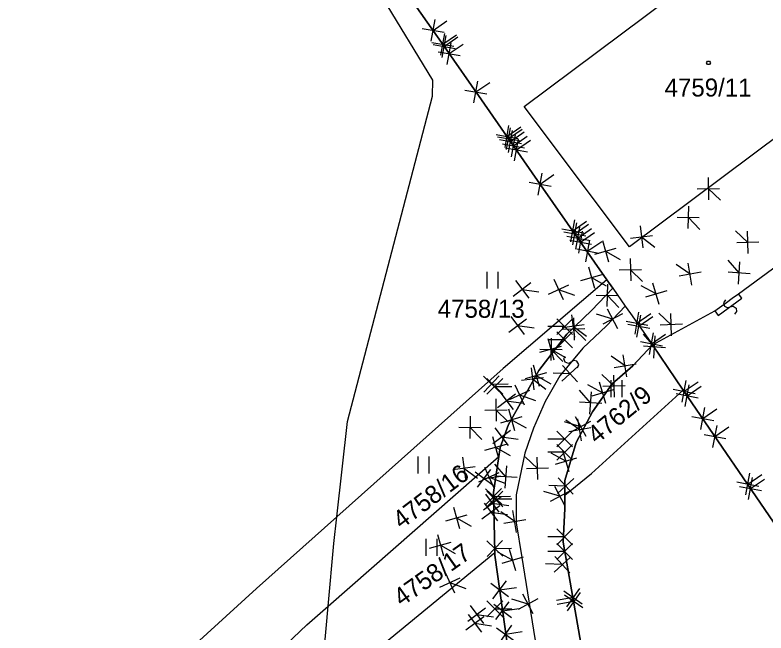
# Model space of a CAD drawing. Extents: x -266179 to -264727, y -1243225 to -1241702.
# Drawn here: x -265668.9 to -265602.1, y -1243081.2 to -1243026.3 of the extents above; entities that cross this region are included whole.
import ezdxf

# ---------------------------------------------------------------- set-up
doc = ezdxf.new("R2010")
doc.units = 0
for name, color, linetype in [('Vrstva 1', 7, 'Continuous'), ('Vrstva 2', 7, 'Continuous'), ('Vrstva 21', 7, 'Continuous')]:
    doc.layers.add(name, color=color, linetype=linetype)

msp = doc.modelspace()

# ---------------------------------------------------------------- linework, layer by layer
at = {"layer": 'Vrstva 1'}
for p, q in [((-265631.74, -1243032.06), (-265652.86, -1242997.29)), ((-265623.61, -1243034.4), (-265597.9, -1243015.17)), ((-265630.77, -1243029.01), (-265633.72, -1243024.77)), ((-265588.56, -1243027.66), (-265614.26, -1243046.89)), ((-265627.43, -1243033.81), (-265630.77, -1243029.01)), ((-265631.78, -1243033.49), (-265631.74, -1243032.06)), ((-265639.33, -1243062.42), (-265631.78, -1243033.49)), ((-265622.16, -1243041.37), (-265627.43, -1243033.81)), ((-265614.26, -1243046.89), (-265623.61, -1243034.4)), ((-265616.27, -1243049.83), (-265622.16, -1243041.37)), ((-265604.57, -1243051.06), (-265594.47, -1243043.64)), ((-265626.93, -1243049.1), (-265626.93, -1243050.6)), ((-265625.93, -1243050.6), (-265625.93, -1243049.1)), ((-265616.27, -1243049.83), (-265625.49, -1243057.7)), ((-265615.75, -1243050.58), (-265616.27, -1243049.83)), ((-265617.63, -1243052.54), (-265615.75, -1243050.58)), ((-265615.75, -1243050.58), (-265614.64, -1243052.17)), ((-265605.12, -1243051.46), (-265604.57, -1243051.06)), ((-265606.67, -1243052.58), (-265605.63, -1243051.83)), ((-265605.63, -1243051.83), (-265605.12, -1243051.46)), ((-265619.84, -1243054.67), (-265617.63, -1243052.54)), ((-265614.64, -1243052.17), (-265614.18, -1243052.83)), ((-265612.22, -1243055.62), (-265606.67, -1243052.58)), ((-265614.18, -1243052.83), (-265612.22, -1243055.62)), ((-265622.32, -1243057.9), (-265619.84, -1243054.67)), ((-265612.22, -1243055.62), (-265613.95, -1243057.48)), ((-265609.47, -1243059.63), (-265612.22, -1243055.62)), ((-265625.49, -1243057.7), (-265640.28, -1243070.9)), ((-265623.7, -1243060.37), (-265622.32, -1243057.9)), ((-265613.95, -1243057.48), (-265615.79, -1243059.09)), ((-265615.79, -1243059.09), (-265617.54, -1243061.56)), ((-265615.91, -1243058.75), (-265615.91, -1243060.25)), ((-265614.91, -1243060.25), (-265614.91, -1243058.75)), ((-265617.64, -1243067.04), (-265609.47, -1243059.63)), ((-265600.67, -1243072.52), (-265609.47, -1243059.63)), ((-265625.01, -1243062.69), (-265623.7, -1243060.37)), ((-265617.54, -1243061.56), (-265619.01, -1243064.29)), ((-265640.28, -1243070.9), (-265639.33, -1243062.42)), ((-265625.77, -1243064.74), (-265625.01, -1243062.69)), ((-265625.88, -1243065.53), (-265625.77, -1243064.74)), ((-265619.01, -1243064.29), (-265620.02, -1243067.69)), ((-265641.05, -1243078.86), (-265625.88, -1243065.53)), ((-265633.08, -1243065.54), (-265633.08, -1243067.04)), ((-265632.08, -1243067.04), (-265632.08, -1243065.54)), ((-265626.34, -1243068.73), (-265625.88, -1243065.53)), ((-265620.02, -1243068.99), (-265617.64, -1243067.04)), ((-265620.02, -1243067.69), (-265620.02, -1243068.99)), ((-265626.23, -1243074.09), (-265626.34, -1243068.73)), ((-265620.02, -1243068.99), (-265620.02, -1243070.16)), ((-265620.02, -1243070.16), (-265620.14, -1243073.17)), ((-265647.43, -1243077.28), (-265640.28, -1243070.9)), ((-265640.55, -1243073.27), (-265640.28, -1243070.9)), ((-265641.05, -1243078.86), (-265640.55, -1243073.27)), ((-265632.36, -1243072.87), (-265632.36, -1243074.37)), ((-265631.36, -1243074.37), (-265631.36, -1243072.87)), ((-265620.14, -1243073.17), (-265616.63, -1243093.22)), ((-265639.26, -1243084.78), (-265626.23, -1243074.09)), ((-265626.23, -1243074.31), (-265626.23, -1243074.09)), ((-265625.11, -1243082.35), (-265626.23, -1243074.31)), ((-265668.9, -1243096.86), (-265647.43, -1243077.28)), ((-265642.94, -1243080.52), (-265641.05, -1243078.86)), ((-265641.78, -1243087.02), (-265641.05, -1243078.86)), ((-265665.47, -1243101.67), (-265642.94, -1243080.52))]:
    msp.add_line(p, q, dxfattribs=at)
msp.add_lwpolyline([(-265607.13, -1243030.37), (-265607.04, -1243030.52), (-265607.13, -1243030.67), (-265607.31, -1243030.67), (-265607.4, -1243030.52), (-265607.31, -1243030.37)], close=True, dxfattribs=at)
at = {"layer": 'Vrstva 2'}
for p, q in [((-265604.27, -1243051.47), (-265604.57, -1243051.06)), ((-265606.37, -1243052.99), (-265604.27, -1243051.47)), ((-265614.64, -1243052.17), (-265616.31, -1243053.91)), ((-265606.67, -1243052.58), (-265606.37, -1243052.99)), ((-265616.31, -1243053.91), (-265618.39, -1243055.9)), ((-265618.39, -1243055.9), (-265620.46, -1243058.37)), ((-265620.46, -1243058.37), (-265621.76, -1243060.65)), ((-265621.76, -1243060.65), (-265622.8, -1243063.01)), ((-265622.8, -1243063.01), (-265623.56, -1243065.25)), ((-265623.56, -1243065.25), (-265624.32, -1243068.96)), ((-265624.32, -1243068.96), (-265624.32, -1243071.45)), ((-265624.32, -1243071.45), (-265623.83, -1243074.52)), ((-265623.83, -1243074.52), (-265623.21, -1243078.42)), ((-265623.21, -1243078.42), (-265619.97, -1243097.98))]:
    msp.add_line(p, q, dxfattribs=at)
for points in [[(-265605.72, -1243051.593), (-265605.906, -1243051.864), (-265605.819, -1243052.172), (-265605.559, -1243052.292), (-265605.037, -1243052.161), (-265604.78, -1243052.345), (-265604.751, -1243052.657), (-265604.92, -1243052.867)], [(-265618.882, -1243057.655), (-265618.767, -1243057.347), (-265618.927, -1243057.07), (-265619.208, -1243057.016), (-265619.683, -1243057.271), (-265619.977, -1243057.155), (-265620.081, -1243056.859), (-265619.968, -1243056.615)]]:
    msp.add_lwpolyline(points, dxfattribs=at)
at = {"layer": 'Vrstva 21'}
for p, q in [((-265630.77, -1243029.01), (-265633.72, -1243024.77)), ((-265633.72, -1243024.77), (-265630.77, -1243029.01)), ((-265631.894, -1243028.609), (-265631.547, -1243026.66)), ((-265631.721, -1243027.634), (-265630.49, -1243026.776)), ((-265632.695, -1243027.461), (-265630.746, -1243027.808)), ((-265631.04, -1243029.85), (-265630.691, -1243027.901)), ((-265630.913, -1243030.041), (-265630.566, -1243028.091)), ((-265630.866, -1243028.875), (-265629.635, -1243028.018)), ((-265630.74, -1243029.066), (-265629.51, -1243028.208)), ((-265631.84, -1243028.701), (-265629.891, -1243029.05)), ((-265631.714, -1243028.892), (-265629.765, -1243029.239)), ((-265627.43, -1243033.81), (-265630.77, -1243029.01)), ((-265630.77, -1243029.01), (-265627.43, -1243033.81)), ((-265630.459, -1243030.679), (-265630.11, -1243028.731)), ((-265630.285, -1243029.705), (-265629.054, -1243028.848)), ((-265631.259, -1243029.531), (-265629.31, -1243029.88)), ((-265628.09, -1243034.089), (-265627.741, -1243032.141)), ((-265627.915, -1243033.115), (-265626.684, -1243032.258)), ((-265628.89, -1243032.94), (-265626.941, -1243033.289)), ((-265622.16, -1243041.37), (-265627.43, -1243033.81)), ((-265627.43, -1243033.81), (-265622.16, -1243041.37)), ((-265625.326, -1243038.056), (-265624.977, -1243036.108)), ((-265625.191, -1243038.242), (-265624.844, -1243036.292)), ((-265625.152, -1243037.082), (-265623.921, -1243036.225)), ((-265625.018, -1243037.267), (-265623.787, -1243036.409)), ((-265625.015, -1243038.494), (-265624.666, -1243036.545)), ((-265624.841, -1243037.52), (-265623.61, -1243036.663)), ((-265626.126, -1243036.908), (-265624.177, -1243037.257)), ((-265625.992, -1243037.093), (-265624.043, -1243037.441)), ((-265625.815, -1243037.345), (-265623.866, -1243037.694)), ((-265624.746, -1243038.888), (-265624.399, -1243036.938)), ((-265624.572, -1243037.913), (-265623.342, -1243037.055)), ((-265624.473, -1243039.227), (-265624.12, -1243037.279)), ((-265625.547, -1243037.739), (-265623.598, -1243038.087)), ((-265624.297, -1243038.253), (-265623.064, -1243037.398)), ((-265625.271, -1243038.076), (-265623.322, -1243038.429)), ((-265622.376, -1243042.296), (-265622.027, -1243040.347)), ((-265622.201, -1243041.322), (-265620.97, -1243040.465)), ((-265623.176, -1243041.147), (-265621.227, -1243041.496)), ((-265616.27, -1243049.83), (-265622.16, -1243041.37)), ((-265622.16, -1243041.37), (-265616.27, -1243049.83)), ((-265607.266, -1243040.726), (-265607.225, -1243042.705)), ((-265608.236, -1243041.736), (-265606.256, -1243041.695)), ((-265607.246, -1243041.716), (-265606.164, -1243042.754)), ((-265609.022, -1243043.271), (-265609.058, -1243045.25)), ((-265619.478, -1243046.448), (-265619.129, -1243044.499)), ((-265619.303, -1243045.473), (-265618.072, -1243044.616)), ((-265610.03, -1243044.242), (-265608.05, -1243044.279)), ((-265609.04, -1243044.261), (-265607.999, -1243045.341)), ((-265620.278, -1243045.299), (-265618.329, -1243045.648)), ((-265619.301, -1243046.701), (-265618.952, -1243044.752)), ((-265619.127, -1243045.727), (-265617.896, -1243044.869)), ((-265619.024, -1243047.089), (-265618.677, -1243045.139)), ((-265618.85, -1243046.114), (-265617.62, -1243045.256)), ((-265613.314, -1243045.021), (-265613.056, -1243046.984)), ((-265620.101, -1243045.552), (-265618.152, -1243045.901)), ((-265619.825, -1243045.941), (-265617.876, -1243046.288)), ((-265618.775, -1243047.445), (-265618.423, -1243045.497)), ((-265618.599, -1243046.471), (-265617.366, -1243045.616)), ((-265614.167, -1243046.131), (-265612.204, -1243045.874)), ((-265613.185, -1243046.002), (-265611.995, -1243046.916)), ((-265603.733, -1243046.497), (-265604.832, -1243045.475)), ((-265603.698, -1243047.486), (-265603.769, -1243045.508)), ((-265619.573, -1243046.295), (-265617.625, -1243046.648)), ((-265618.135, -1243048.233), (-265617.773, -1243046.287)), ((-265617.954, -1243047.26), (-265616.717, -1243046.411)), ((-265616.652, -1243046.323), (-265616.113, -1243048.228)), ((-265602.744, -1243046.462), (-265604.723, -1243046.533)), ((-265618.927, -1243047.078), (-265616.981, -1243047.441)), ((-265617.335, -1243047.545), (-265615.43, -1243047.007)), ((-265616.383, -1243047.276), (-265615.073, -1243048.008)), ((-265614.19, -1243047.941), (-265614.149, -1243049.921)), ((-265617.901, -1243048.674), (-265617.37, -1243050.582)), ((-265608.868, -1243049.321), (-265610.092, -1243048.453)), ((-265608.702, -1243050.296), (-265609.035, -1243048.345)), ((-265604.5, -1243049.214), (-265605.487, -1243048.085)), ((-265604.566, -1243050.202), (-265604.434, -1243048.226)), ((-265618.589, -1243049.893), (-265616.682, -1243049.362)), ((-265615.159, -1243048.951), (-265613.18, -1243048.91)), ((-265614.17, -1243048.931), (-265613.087, -1243049.969)), ((-265607.893, -1243049.154), (-265609.844, -1243049.487)), ((-265603.512, -1243049.28), (-265605.488, -1243049.148)), ((-265624.406, -1243049.884), (-265623.213, -1243051.464)), ((-265620.97, -1243049.775), (-265620.144, -1243051.575)), ((-265617.636, -1243049.628), (-265616.329, -1243050.365)), ((-265615.75, -1243050.58), (-265616.27, -1243049.83)), ((-265616.27, -1243049.83), (-265615.75, -1243050.58)), ((-265624.599, -1243051.27), (-265623.019, -1243050.077)), ((-265623.809, -1243050.674), (-265622.324, -1243050.881)), ((-265621.456, -1243051.088), (-265619.657, -1243050.262)), ((-265620.557, -1243050.675), (-265619.15, -1243051.196)), ((-265617.63, -1243052.54), (-265615.75, -1243050.58)), ((-265615.75, -1243050.58), (-265617.63, -1243052.54)), ((-265616.222, -1243050.211), (-265616.258, -1243052.19)), ((-265611.897, -1243051.084), (-265613.217, -1243050.372)), ((-265611.612, -1243052.032), (-265612.181, -1243050.136)), ((-265617.23, -1243051.182), (-265615.25, -1243051.219)), ((-265616.24, -1243051.2), (-265615.199, -1243052.28)), ((-265610.948, -1243050.8), (-265612.845, -1243051.368)), ((-265619.84, -1243054.67), (-265617.63, -1243052.54)), ((-265617.63, -1243052.54), (-265619.84, -1243054.67)), ((-265615.278, -1243054.181), (-265616.222, -1243052.44)), ((-265613.764, -1243054.655), (-265613.415, -1243052.706)), ((-265624.998, -1243054.476), (-265623.413, -1243053.289)), ((-265624.799, -1243053.09), (-265623.612, -1243054.675)), ((-265619.318, -1243054.69), (-265620.718, -1243053.29)), ((-265619.318, -1243053.29), (-265620.718, -1243054.69)), ((-265619.404, -1243052.953), (-265619.146, -1243054.916)), ((-265619.231, -1243053.199), (-265619.19, -1243055.179)), ((-265615.75, -1243053.31), (-265617.188, -1243052.884)), ((-265614.88, -1243052.838), (-265616.621, -1243053.783)), ((-265613.597, -1243054.913), (-265613.245, -1243052.965)), ((-265613.589, -1243053.68), (-265612.358, -1243052.823)), ((-265613.421, -1243053.939), (-265612.188, -1243053.084)), ((-265610.545, -1243053.818), (-265611.644, -1243052.796)), ((-265610.51, -1243054.808), (-265610.581, -1243052.829)), ((-265624.206, -1243053.883), (-265622.721, -1243054.096)), ((-265620.018, -1243053.99), (-265621.518, -1243053.989)), ((-265620.257, -1243054.063), (-265618.293, -1243053.805)), ((-265619.275, -1243053.934), (-265618.085, -1243054.848)), ((-265614.564, -1243053.506), (-265612.615, -1243053.855)), ((-265614.395, -1243053.762), (-265612.447, -1243054.115)), ((-265609.556, -1243053.783), (-265611.535, -1243053.854)), ((-265622.32, -1243057.9), (-265619.84, -1243054.67)), ((-265619.84, -1243054.67), (-265622.32, -1243057.9)), ((-265619.318, -1243055.86), (-265620.718, -1243054.46)), ((-265619.318, -1243054.46), (-265620.718, -1243055.86)), ((-265620.2, -1243054.21), (-265618.221, -1243054.169)), ((-265619.21, -1243054.189), (-265618.128, -1243055.228)), ((-265612.029, -1243055.796), (-265613.016, -1243054.667)), ((-265612.479, -1243056.479), (-265612.116, -1243054.533)), ((-265612.298, -1243055.506), (-265611.061, -1243054.658)), ((-265621.532, -1243055.052), (-265620.993, -1243056.957)), ((-265620.018, -1243055.16), (-265621.518, -1243055.159)), ((-265621.212, -1243055.02), (-265621.248, -1243056.999)), ((-265613.271, -1243055.325), (-265611.324, -1243055.688)), ((-265612.095, -1243056.784), (-265611.962, -1243054.808)), ((-265622.22, -1243055.991), (-265620.24, -1243056.028)), ((-265622.215, -1243056.274), (-265620.31, -1243055.735)), ((-265621.263, -1243056.004), (-265619.953, -1243056.736)), ((-265621.23, -1243056.01), (-265620.189, -1243057.09)), ((-265612.22, -1243055.62), (-265613.95, -1243057.48)), ((-265613.95, -1243057.48), (-265612.22, -1243055.62)), ((-265611.041, -1243055.862), (-265613.016, -1243055.73)), ((-265609.47, -1243059.63), (-265612.22, -1243055.62)), ((-265612.22, -1243055.62), (-265609.47, -1243059.63)), ((-265614.649, -1243057.48), (-265615.873, -1243056.613)), ((-265614.483, -1243058.456), (-265614.816, -1243056.504)), ((-265622.816, -1243057.383), (-265622.285, -1243059.29)), ((-265613.674, -1243057.314), (-265615.625, -1243057.647)), ((-265623.7, -1243060.37), (-265622.32, -1243057.9)), ((-265622.32, -1243057.9), (-265623.7, -1243060.37)), ((-265623.014, -1243057.654), (-265622.756, -1243059.617)), ((-265618.818, -1243057.51), (-265620.272, -1243058.854)), ((-265618.873, -1243058.909), (-265620.217, -1243057.455)), ((-265613.95, -1243057.48), (-265615.79, -1243059.09)), ((-265615.79, -1243059.09), (-265613.95, -1243057.48)), ((-265627.25, -1243058.407), (-265625.822, -1243059.779)), ((-265627.222, -1243059.807), (-265625.85, -1243058.379)), ((-265626.931, -1243060.01), (-265625.531, -1243058.61)), ((-265626.931, -1243058.61), (-265625.531, -1243060.01)), ((-265623.867, -1243058.765), (-265621.903, -1243058.507)), ((-265623.504, -1243058.602), (-265621.597, -1243058.071)), ((-265622.885, -1243058.636), (-265621.695, -1243059.549)), ((-265622.551, -1243058.337), (-265621.244, -1243059.074)), ((-265619.545, -1243058.182), (-265621.044, -1243058.123)), ((-265615.625, -1243059.282), (-265616.723, -1243058.26)), ((-265615.589, -1243060.271), (-265615.66, -1243058.292)), ((-265626.536, -1243059.093), (-265625.036, -1243059.063)), ((-265626.231, -1243059.31), (-265624.731, -1243059.31)), ((-265624.444, -1243059.153), (-265623.618, -1243060.952)), ((-265616.641, -1243059.887), (-265617.962, -1243059.175)), ((-265615.79, -1243059.09), (-265617.54, -1243061.56)), ((-265617.54, -1243061.56), (-265615.79, -1243059.09)), ((-265616.357, -1243060.835), (-265616.926, -1243058.938)), ((-265614.635, -1243059.246), (-265616.614, -1243059.317)), ((-265609.574, -1243060.717), (-265609.211, -1243058.771)), ((-265609.392, -1243059.744), (-265608.156, -1243058.895)), ((-265609.312, -1243061.105), (-265608.945, -1243059.159)), ((-265609.128, -1243060.132), (-265607.89, -1243059.286)), ((-265625.983, -1243061.174), (-265624.403, -1243059.981)), ((-265625.789, -1243059.787), (-265624.596, -1243061.368)), ((-265624.93, -1243060.465), (-265623.131, -1243059.639)), ((-265624.031, -1243060.052), (-265622.624, -1243060.573)), ((-265617.711, -1243060.774), (-265618.699, -1243059.645)), ((-265617.778, -1243061.762), (-265617.645, -1243059.786)), ((-265615.693, -1243059.603), (-265617.59, -1243060.171)), ((-265610.366, -1243059.562), (-265608.419, -1243059.925)), ((-265610.101, -1243059.949), (-265608.155, -1243060.315)), ((-265600.67, -1243072.52), (-265609.47, -1243059.63)), ((-265609.47, -1243059.63), (-265600.67, -1243072.52)), ((-265626.155, -1243060.415), (-265626.114, -1243062.394)), ((-265625.193, -1243060.577), (-265623.707, -1243060.785)), ((-265625.01, -1243062.69), (-265623.7, -1243060.37)), ((-265623.7, -1243060.37), (-265625.01, -1243062.69)), ((-265616.724, -1243060.84), (-265618.699, -1243060.708)), ((-265627.124, -1243061.425), (-265625.144, -1243061.384)), ((-265626.134, -1243061.404), (-265625.052, -1243062.443)), ((-265625.027, -1243061.313), (-265624.488, -1243063.218)), ((-265607.9, -1243063.131), (-265607.547, -1243061.183)), ((-265607.723, -1243062.157), (-265606.491, -1243061.302)), ((-265628.412, -1243061.96), (-265628.448, -1243063.939)), ((-265625.71, -1243062.535), (-265623.805, -1243061.996)), ((-265618.122, -1243063.768), (-265619.066, -1243062.027)), ((-265617.54, -1243061.56), (-265619.01, -1243064.29)), ((-265619.01, -1243064.29), (-265617.54, -1243061.56)), ((-265608.698, -1243061.981), (-265606.749, -1243062.334)), ((-265625.77, -1243064.74), (-265625.01, -1243062.69)), ((-265625.01, -1243062.69), (-265625.77, -1243064.74)), ((-265624.757, -1243062.266), (-265623.448, -1243062.998)), ((-265618.594, -1243062.898), (-265620.032, -1243062.471)), ((-265618.681, -1243063.17), (-265619.905, -1243062.303)), ((-265617.724, -1243062.426), (-265619.465, -1243063.37)), ((-265618.514, -1243064.146), (-265618.847, -1243062.194)), ((-265629.42, -1243062.931), (-265627.44, -1243062.968)), ((-265628.43, -1243062.949), (-265627.389, -1243064.029)), ((-265626.421, -1243064.374), (-265624.836, -1243063.188)), ((-265626.222, -1243062.988), (-265625.035, -1243064.573)), ((-265619.322, -1243063.29), (-265620.722, -1243064.69)), ((-265619.322, -1243064.69), (-265620.722, -1243063.29)), ((-265617.705, -1243063.003), (-265619.656, -1243063.336)), ((-265606.835, -1243064.733), (-265606.468, -1243062.787)), ((-265606.652, -1243063.76), (-265605.413, -1243062.914)), ((-265626.425, -1243063.77), (-265625.894, -1243065.677)), ((-265625.629, -1243063.781), (-265624.144, -1243063.994)), ((-265620.022, -1243063.99), (-265621.522, -1243063.989)), ((-265607.624, -1243063.577), (-265605.679, -1243063.943)), ((-265627.113, -1243064.989), (-265625.206, -1243064.458)), ((-265626.159, -1243064.723), (-265624.853, -1243065.461)), ((-265625.88, -1243065.53), (-265625.77, -1243064.74)), ((-265625.77, -1243064.74), (-265625.88, -1243065.53)), ((-265619.322, -1243064.46), (-265620.722, -1243065.86)), ((-265619.322, -1243065.86), (-265620.722, -1243064.46)), ((-265619.01, -1243064.29), (-265620.02, -1243067.69)), ((-265620.02, -1243067.69), (-265619.01, -1243064.29)), ((-265620.022, -1243065.16), (-265621.522, -1243065.159)), ((-265619.909, -1243065.963), (-265621.229, -1243065.252)), ((-265619.624, -1243066.912), (-265620.193, -1243065.015)), ((-265629.104, -1243065.586), (-265628.846, -1243067.549)), ((-265626.34, -1243068.73), (-265625.88, -1243065.53)), ((-265625.88, -1243065.53), (-265626.34, -1243068.73)), ((-265622.437, -1243066.603), (-265623.535, -1243065.581)), ((-265622.401, -1243067.592), (-265622.472, -1243065.614)), ((-265618.96, -1243065.679), (-265620.857, -1243066.247)), ((-265629.956, -1243066.696), (-265627.993, -1243066.439)), ((-265628.975, -1243066.568), (-265627.785, -1243067.481)), ((-265627.775, -1243068.283), (-265626.582, -1243066.704)), ((-265627.162, -1243066.478), (-265626.336, -1243068.277)), ((-265625.24, -1243067.356), (-265626.227, -1243066.227)), ((-265625.306, -1243068.344), (-265625.174, -1243066.368)), ((-265621.447, -1243066.567), (-265623.426, -1243066.638)), ((-265627.968, -1243066.896), (-265626.389, -1243068.09)), ((-265627.649, -1243067.791), (-265625.85, -1243066.965)), ((-265627.179, -1243067.493), (-265625.693, -1243067.287)), ((-265626.749, -1243067.378), (-265625.343, -1243067.899)), ((-265624.252, -1243067.422), (-265626.228, -1243067.29)), ((-265603.917, -1243068.963), (-265603.555, -1243067.017)), ((-265603.736, -1243067.99), (-265602.499, -1243067.142)), ((-265619.212, -1243067.502), (-265620.666, -1243068.846)), ((-265619.267, -1243068.901), (-265620.61, -1243067.447)), ((-265620.02, -1243067.69), (-265620.02, -1243068.99)), ((-265620.02, -1243068.99), (-265620.02, -1243067.69)), ((-265604.709, -1243067.809), (-265602.763, -1243068.172)), ((-265603.672, -1243069.363), (-265603.305, -1243067.417)), ((-265603.488, -1243068.39), (-265602.25, -1243067.544)), ((-265627.048, -1243068.405), (-265625.62, -1243069.777)), ((-265627.02, -1243069.805), (-265625.648, -1243068.377)), ((-265626.929, -1243068.61), (-265625.529, -1243070.01)), ((-265626.929, -1243070.01), (-265625.529, -1243068.61)), ((-265626.23, -1243074.09), (-265626.34, -1243068.73)), ((-265626.34, -1243068.73), (-265626.23, -1243074.09)), ((-265620.436, -1243069.082), (-265621.874, -1243068.656)), ((-265619.939, -1243068.174), (-265621.437, -1243068.115)), ((-265619.565, -1243068.61), (-265621.306, -1243069.554)), ((-265619.964, -1243069.953), (-265620.908, -1243068.212)), ((-265604.461, -1243068.207), (-265602.516, -1243068.573)), ((-265627.247, -1243070.289), (-265625.667, -1243069.096)), ((-265627.054, -1243068.902), (-265625.861, -1243070.483)), ((-265626.334, -1243069.091), (-265624.834, -1243069.061)), ((-265626.229, -1243069.31), (-265624.729, -1243069.31)), ((-265620.02, -1243068.99), (-265620.02, -1243070.16)), ((-265620.02, -1243070.16), (-265620.02, -1243068.99)), ((-265629.907, -1243070.042), (-265629.368, -1243071.947)), ((-265627.384, -1243071.072), (-265625.799, -1243069.886)), ((-265627.185, -1243069.687), (-265625.998, -1243071.272)), ((-265626.457, -1243069.693), (-265624.972, -1243069.9)), ((-265630.59, -1243071.263), (-265628.685, -1243070.725)), ((-265626.591, -1243070.479), (-265625.107, -1243070.693)), ((-265624.462, -1243071.329), (-265625.686, -1243070.462)), ((-265624.295, -1243072.305), (-265624.628, -1243070.354)), ((-265620.02, -1243070.16), (-265620.14, -1243073.17)), ((-265620.14, -1243073.17), (-265620.02, -1243070.16)), ((-265629.637, -1243070.994), (-265628.328, -1243071.726)), ((-265623.486, -1243071.163), (-265625.437, -1243071.496)), ((-265619.318, -1243073.39), (-265620.718, -1243071.99)), ((-265619.318, -1243071.99), (-265620.718, -1243073.39)), ((-265631.34, -1243072.478), (-265630.809, -1243074.386)), ((-265620.018, -1243072.69), (-265621.518, -1243072.689)), ((-265632.028, -1243073.698), (-265630.121, -1243073.167)), ((-265626.95, -1243073.043), (-265625.522, -1243074.415)), ((-265626.922, -1243074.443), (-265625.55, -1243073.015)), ((-265619.318, -1243074.69), (-265620.718, -1243073.29)), ((-265619.318, -1243073.29), (-265620.718, -1243074.69)), ((-265620.14, -1243073.17), (-265616.63, -1243093.22)), ((-265616.63, -1243093.22), (-265620.14, -1243073.17)), ((-265631.074, -1243073.432), (-265629.768, -1243074.169)), ((-265626.236, -1243073.729), (-265624.736, -1243073.699)), ((-265626.23, -1243074.31), (-265626.23, -1243074.09)), ((-265626.23, -1243074.09), (-265626.23, -1243074.31)), ((-265624.653, -1243074.766), (-265625.974, -1243074.054)), ((-265624.369, -1243075.714), (-265624.938, -1243073.818)), ((-265620.018, -1243073.99), (-265621.518, -1243073.989)), ((-265625.11, -1243082.35), (-265626.23, -1243074.31)), ((-265626.23, -1243074.31), (-265625.11, -1243082.35)), ((-265623.705, -1243074.482), (-265625.602, -1243075.05)), ((-265619.494, -1243074.484), (-265620.948, -1243075.828)), ((-265619.55, -1243075.883), (-265620.893, -1243074.429)), ((-265620.221, -1243075.156), (-265621.72, -1243075.097)), ((-265630.636, -1243075.855), (-265629.81, -1243077.655)), ((-265631.123, -1243077.168), (-265629.324, -1243076.342)), ((-265630.223, -1243076.755), (-265628.817, -1243077.276)), ((-265626.398, -1243078.188), (-265625.204, -1243076.608)), ((-265626.591, -1243076.801), (-265625.011, -1243077.995)), ((-265625.801, -1243077.398), (-265624.315, -1243077.191)), ((-265618.711, -1243077.285), (-265619.848, -1243078.906)), ((-265622.808, -1243079.54), (-265623.752, -1243077.799)), ((-265619.279, -1243078.095), (-265620.757, -1243078.354)), ((-265618.469, -1243078.664), (-265620.09, -1243077.527)), ((-265618.408, -1243079.014), (-265620.028, -1243077.876)), ((-265618.65, -1243077.635), (-265619.787, -1243079.255)), ((-265626.931, -1243079.79), (-265625.531, -1243078.39)), ((-265626.931, -1243078.39), (-265625.531, -1243079.79)), ((-265626.329, -1243078.665), (-265624.749, -1243079.859)), ((-265626.136, -1243080.052), (-265624.942, -1243078.472)), ((-265623.28, -1243078.67), (-265624.718, -1243078.243)), ((-265622.409, -1243078.197), (-265624.15, -1243079.142)), ((-265619.218, -1243078.445), (-265620.696, -1243078.704)), ((-265628.631, -1243080.193), (-265627.051, -1243079)), ((-265628.437, -1243078.806), (-265627.244, -1243080.386)), ((-265626.231, -1243079.09), (-265624.731, -1243079.09)), ((-265625.539, -1243079.262), (-265624.053, -1243079.055)), ((-265628.807, -1243080.971), (-265627.222, -1243079.784)), ((-265628.608, -1243079.585), (-265627.421, -1243081.17)), ((-265627.841, -1243079.596), (-265626.355, -1243079.804)), ((-265628.014, -1243080.377), (-265626.53, -1243080.591)), ((-265625.851, -1243082.163), (-265624.707, -1243080.547)), ((-265626.087, -1243080.783), (-265624.471, -1243081.927)), ((-265625.279, -1243081.355), (-265623.8, -1243081.102))]:
    msp.add_line(p, q, dxfattribs=at)

# ---------------------------------------------------------------- texts
at = {"layer": 'Vrstva 1'}
for s, p in [('4759/11', (-265611.135, -1243033.52)), ('4758/13', (-265631.308, -1243053.2))]:
    msp.add_text(s, height=1.6, dxfattribs=at).set_placement(p)
for s, rotation, p in [('4762/9', 39.30491, (-265617.178, -1243064.495)), ('4758/16', 37.12766, (-265634.54, -1243072.055)), ('4758/17', 35.3515, (-265634.515, -1243078.938))]:
    msp.add_text(s, height=1.6, rotation=rotation, dxfattribs=at).set_placement(p)

doc.saveas('drawing.dxf')
